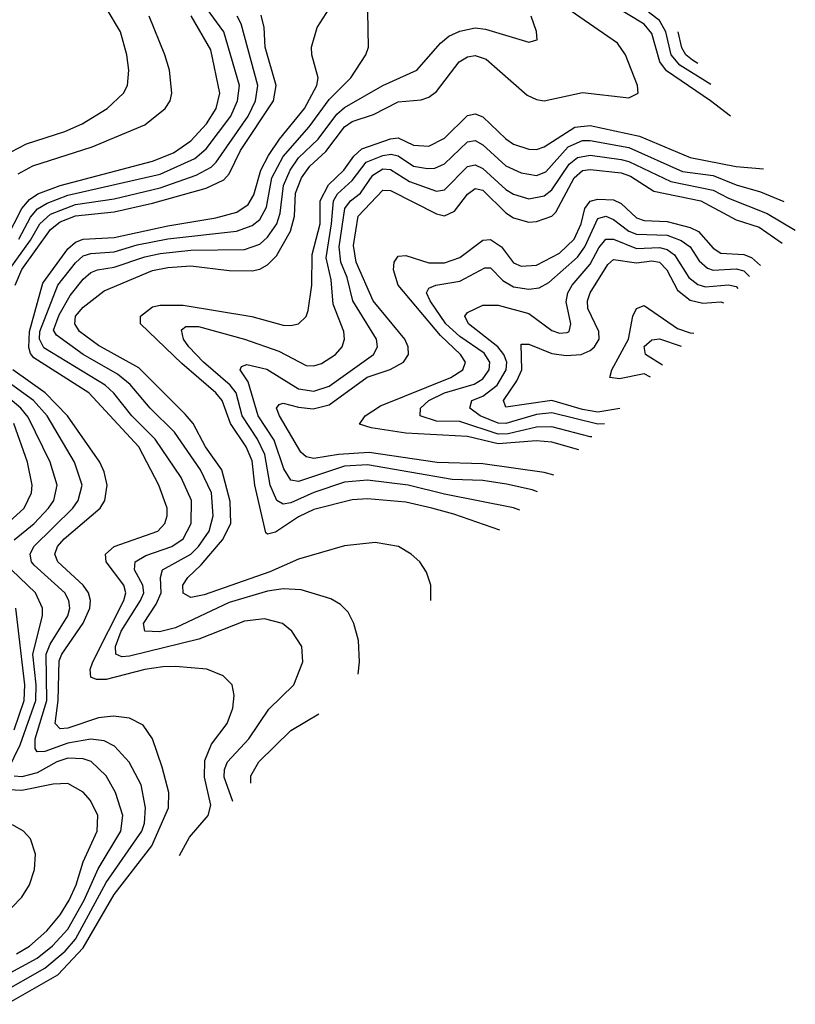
# Model space of a CAD drawing. Header units: inches. Extents: x 1308407 to 1441228, y 959628 to 1036311.
# Tile 546 of 656: x 1425024 to 1427044, y 975059 to 977621. Entities that reach past the tile are written whole.
import ezdxf

# ---------------------------------------------------------------- set-up
doc = ezdxf.new("R2010")
doc.units = ezdxf.units.IN
doc.header["$MEASUREMENT"] = 0
doc.layers.add('B4927', color=7, linetype='Continuous')

msp = doc.modelspace()

# ---------------------------------------------------------------- linework, layer by layer
at = {"layer": 'B4927', "color": 5}
for points, elevation in [([(1425579, 975586.6), (1425556.9, 975650), (1425557.9, 975670), (1425565.4, 975690), (1425620.9, 975750), (1425672.9, 975827.1), (1425738, 975890), (1425762, 975950), (1425758.9, 975990), (1425732.8, 976030), (1425708.3, 976050), (1425662.2, 976062.2), (1425610, 976056.1), (1425491, 976009), (1425310, 975965.1), (1425290, 975963.2), (1425275, 975970), (1425273.7, 975990), (1425288.7, 976030), (1425339.3, 976110), (1425347.4, 976130), (1425345.3, 976150), (1425323.2, 976190), (1425325.4, 976210), (1425353.1, 976226.9), (1425420.7, 976250), (1425450, 976270), (1425470.8, 976310), (1425471.4, 976370), (1425444.9, 976430), (1425376.8, 976530), (1425316.7, 976590), (1425269.3, 976649.3), (1425247.2, 976670), (1425087, 976767), (1425075.8, 976790), (1425076.8, 976810), (1425123.6, 976930), (1425170, 976988.4), (1425190, 977006.7), (1425210, 977012.6), (1425270, 977017.5), (1425330, 977035.2), (1425410, 977050.9), (1425588.9, 977071.1), (1425630, 977085.4), (1425650, 977101.5), (1425666.7, 977133.3), (1425680.8, 977210), (1425710, 977264.8), (1425778, 977342), (1425830, 977413.6), (1425886.4, 977470), (1425926, 977530), (1425932.2, 977550), (1425929.6, 977690)], 2660), ([(1426094.6, 976110.2), (1426095, 976150), (1426083.5, 976183.5), (1426065.8, 976210), (1426043.5, 976230), (1426010.9, 976250), (1425950, 976260.6), (1425870, 976251.8), (1425750, 976217.1), (1425675.7, 976184.3), (1425504.4, 976124.4), (1425470, 976117.4), (1425450, 976128.9), (1425449.6, 976150), (1425461.8, 976170), (1425497, 976203), (1425552.3, 976267.7), (1425574.4, 976310), (1425572.4, 976367.6), (1425550.4, 976450), (1425507.9, 976510), (1425475.9, 976570), (1425455.1, 976595.1), (1425334.9, 976714.9), (1425230, 976773.5), (1425179.8, 976810), (1425167.6, 976830), (1425169.7, 976850), (1425190, 976872.9), (1425244.4, 976915.6), (1425370, 976968.2), (1425410, 976976.3), (1425470, 976980.8), (1425570, 976968.4), (1425630, 976967.4), (1425650, 976972), (1425670, 976983.7), (1425693, 977007), (1425729.5, 977070.5), (1425740.1, 977110), (1425742.3, 977170), (1425758.1, 977210), (1425779.6, 977240.4), (1425821.6, 977278.4), (1425870, 977342), (1425890, 977356.4), (1425945.2, 977374.8), (1426010, 977407.7), (1426070, 977412.5), (1426090, 977419.3), (1426110, 977434.1), (1426168.8, 977511.2), (1426190, 977524.4), (1426210, 977527.6), (1426238.6, 977518.6), (1426345.2, 977425.2), (1426370, 977413.3), (1426389.8, 977409.8), (1426490, 977431.3), (1426610, 977417.9), (1426634.4, 977430), (1426632.7, 977450), (1426601.8, 977530), (1426580.4, 977560.4), (1426420.9, 977670)], 2620), ([(1426875.3, 977370.2), (1426823, 977410), (1426708.4, 977488.4), (1426691.3, 977511.3), (1426670, 977585), (1426649.8, 977609.8), (1426562.5, 977662.5)], 2580), ([(1424990, 977051.7), (1425029.8, 977130), (1425050, 977153.5), (1425071.8, 977168.2), (1425130, 977189.4), (1425370, 977253), (1425425, 977275), (1425470, 977306.1), (1425510.5, 977350), (1425536.3, 977390), (1425545.6, 977430), (1425522.4, 977542.4), (1425471.1, 977631.1)], 2780), ([(1425002.4, 977277.6), (1425041.8, 977298.2), (1425142.2, 977330), (1425187.1, 977350), (1425252.5, 977390), (1425295, 977430), (1425305, 977450), (1425308.4, 977490), (1425303.2, 977530), (1425286.5, 977590), (1425250, 977651.6)], 2840), ([(1425012.4, 976930), (1425030, 976970.8), (1425104.9, 977075.1), (1425130, 977095.2), (1425170, 977111.1), (1425270, 977121.5), (1425370, 977143.4), (1425510, 977182.9), (1425555.7, 977204.3), (1425570, 977220.1), (1425599.4, 977280.6), (1425685.4, 977410), (1425692.5, 977450), (1425663.3, 977550), (1425660.5, 977600.5), (1425653, 977633)], 2720), ([(1425022, 977050), (1425052.9, 977107.1), (1425070.8, 977129.2), (1425096.1, 977143.9), (1425150, 977164.6), (1425390, 977219.6), (1425480, 977260), (1425510, 977285.5), (1425574.4, 977370), (1425591.8, 977410), (1425596.3, 977450), (1425555.5, 977590), (1425511.2, 977651.2)], 2760), ([(1425440.8, 975446.3), (1425466.3, 975493.7), (1425515.4, 975550), (1425522.5, 975577.5), (1425505.4, 975650), (1425506.5, 975693.5), (1425523.7, 975736.3), (1425564.6, 975790), (1425579.3, 975830), (1425582.9, 975862.9), (1425577.8, 975890), (1425554.1, 975914.1), (1425511.3, 975931.3), (1425430, 975938.4), (1425397.1, 975937.1), (1425350, 975930.2), (1425250, 975904.5), (1425224.1, 975904.1), (1425209.5, 975910), (1425208.1, 975930), (1425215.2, 975950), (1425295.3, 976110), (1425300.9, 976130), (1425295.6, 976150), (1425249.6, 976210), (1425247.7, 976230), (1425270, 976250.3), (1425384, 976290), (1425402, 976310), (1425408.4, 976330), (1425408.1, 976350), (1425386.7, 976410), (1425335, 976510), (1425204.8, 976650), (1425061.6, 976741.6), (1425052.3, 976752.3), (1425048.2, 976768.2), (1425050, 976810), (1425084.5, 976935.5), (1425150, 977025.1), (1425170, 977042.5), (1425190, 977050.2), (1425270, 977054.4), (1425410, 977084.7), (1425534.7, 977105.3), (1425590, 977120.5), (1425619.6, 977140.4), (1425634.4, 977165.6), (1425652.5, 977230), (1425672.4, 977267.6), (1425700.6, 977310), (1425765.9, 977390), (1425798.2, 977450), (1425801.8, 977470), (1425784.8, 977530), (1425784.5, 977550), (1425799.1, 977600.9), (1425830, 977649.2)], 2680), ([(1426823.7, 977452.9), (1426742.9, 977502.9), (1426720.3, 977530), (1426707, 977590), (1426690, 977619.2), (1426661.1, 977641.1)], 2560), ([(1424996.7, 976970), (1425052.7, 977047.3), (1425077.3, 977090), (1425104.9, 977115.1), (1425170, 977140.3), (1425270, 977155.2), (1425390, 977183.3), (1425483.6, 977216.4), (1425523, 977237), (1425536.3, 977250), (1425619.6, 977370), (1425638.2, 977410), (1425644.4, 977450), (1425601.2, 977610), (1425590.5, 977630.5)], 2740), ([(1425020.2, 977219.8), (1425058.7, 977241.3), (1425212.8, 977290), (1425350, 977348), (1425403.6, 977390), (1425415.8, 977410), (1425420.9, 977430), (1425414.1, 977490), (1425402.5, 977530), (1425361.2, 977630)], 2820), ([(1425905.4, 975918), (1425909.1, 975950), (1425906.2, 976006.1), (1425894.4, 976050), (1425879.2, 976079.2), (1425859.6, 976099.6), (1425834.5, 976114.5), (1425757.4, 976137.4), (1425710, 976140.5), (1425670, 976134.5), (1425570, 976104.4), (1425430, 976038.8), (1425388.7, 976028.7), (1425349.9, 976030), (1425347.2, 976050), (1425379.7, 976100.3), (1425392.5, 976130), (1425390.9, 976170), (1425396.4, 976190), (1425470, 976230.6), (1425490, 976250), (1425517.8, 976290), (1425528.1, 976330), (1425523.5, 976390), (1425495.5, 976450), (1425427.5, 976547.5), (1425364.3, 976610), (1425312.2, 976672.2), (1425279, 976699), (1425189.8, 976749.8), (1425120.4, 976800.4), (1425112.9, 976812.9), (1425127.2, 976852.8), (1425156.3, 976903.7), (1425190, 976946.4), (1425210, 976963.7), (1425226.6, 976970), (1425270, 976977.4), (1425350, 977004), (1425390, 977012.4), (1425470, 977021.4), (1425610, 977023.1), (1425650, 977036.9), (1425670, 977055), (1425694.2, 977090), (1425702.7, 977117.3), (1425710.9, 977190), (1425728.4, 977230), (1425750, 977261.6), (1425801.9, 977310), (1425850, 977375.2), (1425870, 977392.6), (1425970, 977450.1), (1426058.7, 977490), (1426119.6, 977560.4), (1426141.9, 977578.1), (1426170, 977591.3), (1426210, 977599.7), (1426236.9, 977596.9), (1426350, 977562.4), (1426371.3, 977568.7), (1426369.6, 977590.3), (1426356.4, 977630)], 2640), ([(1426789.7, 977507.4), (1426775.7, 977515.7), (1426758.9, 977530), (1426747.9, 977547.9), (1426738.5, 977589.4)], 2540), ([(1426274.6, 976292.9), (1426154.9, 976334.9), (1426097.8, 976350), (1426030, 976365.4), (1425930, 976374.8), (1425890, 976372), (1425790, 976346.8), (1425750, 976327.7), (1425690, 976287.5), (1425670, 976282.6), (1425665.6, 976285.6), (1425636.9, 976410), (1425630, 976473.5), (1425614.2, 976510), (1425573.2, 976570), (1425551.6, 976630), (1425534.9, 976650), (1425446.7, 976726.7), (1425339, 976830), (1425338.8, 976850), (1425370, 976874.3), (1425390, 976878.6), (1425450, 976878.2), (1425628.5, 976848.5), (1425710, 976826.7), (1425730, 976825.1), (1425750, 976830.1), (1425770, 976849.2), (1425775.7, 976864.3), (1425785, 976930), (1425785.8, 977010), (1425806.3, 977090), (1425807, 977150), (1425828.5, 977191.5), (1425868.7, 977230), (1425894, 977266), (1425915.1, 977284.9), (1425990, 977310.8), (1426010, 977313.5), (1426050, 977294.5), (1426090, 977292), (1426130, 977312.7), (1426190, 977371.9), (1426210, 977376.3), (1426230, 977368.6), (1426290, 977310.8), (1426310, 977297.7), (1426350, 977284.5), (1426370, 977283.6), (1426390, 977290.1), (1426470, 977341.2), (1426510, 977345.7), (1426638.1, 977318.1), (1426770, 977262.8), (1426890, 977238.8), (1426961, 977232.9)], 2580), ([(1426326.2, 976345.3), (1426310, 976351.2), (1426130, 976386.1), (1426036.1, 976410), (1425930, 976423.1), (1425870, 976417.5), (1425790, 976391), (1425730, 976363.8), (1425710, 976360.7), (1425694.1, 976370), (1425676.9, 976410), (1425663, 976490), (1425643.4, 976530), (1425603.5, 976590), (1425587.6, 976650), (1425572.6, 976670), (1425503.3, 976730), (1425464.9, 976770), (1425450.8, 976790), (1425445.6, 976814.4), (1425456.8, 976823.2), (1425490, 976823.1), (1425610, 976790), (1425698.8, 976758.8), (1425770, 976721.7), (1425790, 976720.5), (1425810, 976726.2), (1425846.3, 976750), (1425863.6, 976770), (1425870.3, 976790), (1425868.4, 976810), (1425840.6, 976880.6), (1425835.6, 976944.4), (1425821.9, 977001.9), (1425836.5, 977090), (1425841.1, 977150), (1425851.7, 977168.3), (1425890, 977202.3), (1425926.3, 977250), (1425970, 977268.2), (1425991.6, 977271.6), (1426010, 977266.5), (1426050, 977240.2), (1426086.3, 977233.7), (1426104.8, 977235.2), (1426130, 977246.1), (1426190, 977303.3), (1426210, 977306.6), (1426230, 977295.2), (1426290, 977240.9), (1426330, 977222.6), (1426370, 977215.7), (1426394.6, 977225.4), (1426452.6, 977290), (1426490, 977306.7), (1426510, 977306.6), (1426610, 977288.4), (1426750, 977226.1), (1426830, 977215.6), (1426890, 977191.3), (1426953.4, 977173.4), (1427013.8, 977148.3)], 2560), ([(1426372.7, 976392.5), (1426358.2, 976398.2), (1426292.2, 976412.2), (1426230, 976422.1), (1426150, 976424.9), (1425930, 976462.5), (1425870, 976459.4), (1425750, 976419.4), (1425730, 976423), (1425712.5, 976452.5), (1425687.2, 976527.2), (1425644.9, 976590), (1425619, 976679), (1425598.8, 976710), (1425601.5, 976718.5), (1425616, 976724), (1425668.2, 976711.8), (1425750, 976660.5), (1425790, 976654.4), (1425830, 976667.4), (1425945.2, 976750), (1425956.1, 976770), (1425953.4, 976790), (1425891.5, 976890), (1425877.2, 976950), (1425860.6, 976990), (1425856.4, 977030), (1425870.6, 977130), (1425885.4, 977150), (1425911.8, 977170), (1425943.5, 977216.5), (1425970, 977232.9), (1425990, 977231.3), (1426039.7, 977199.7), (1426110, 977175), (1426130, 977178.6), (1426190, 977238.8), (1426210, 977243.3), (1426230, 977233.9), (1426290, 977179.3), (1426310, 977167), (1426350, 977155.3), (1426390, 977163), (1426410, 977178.2), (1426454.9, 977245.1), (1426477, 977263), (1426510, 977268.8), (1426590, 977257.7), (1426610, 977252.2), (1426719.8, 977199.8), (1426830, 977177.2), (1426870, 977156.6), (1426970, 977117.1), (1427043.7, 977073.8)], 2540), ([(1426415.4, 976435.9), (1426390, 976443), (1426230, 976465.7), (1426111.3, 976468.7), (1425934.7, 976494.7), (1425854.6, 976490), (1425790, 976479.4), (1425770, 976483.3), (1425756, 976496), (1425701.2, 976590), (1425692.7, 976610), (1425700.3, 976619.7), (1425710, 976623.1), (1425750, 976612.6), (1425788.9, 976608.9), (1425830, 976618.8), (1425928.9, 976691.1), (1425989.2, 976710.8), (1426023.7, 976730), (1426036.9, 976750), (1426035.8, 976770), (1426027.2, 976790), (1425944.3, 976890), (1425900.5, 976990), (1425893.2, 977033.2), (1425905.6, 977110), (1425970, 977177.2), (1425990, 977176.8), (1426110, 977115.7), (1426130, 977111), (1426156.7, 977123.3), (1426190, 977167.1), (1426210, 977182.3), (1426230, 977177.6), (1426290, 977118.4), (1426310, 977105.7), (1426350, 977094.7), (1426370, 977096.1), (1426410, 977109.5), (1426420, 977119.9), (1426468, 977210), (1426490, 977228.5), (1426510, 977231), (1426590, 977223.1), (1426614.4, 977214.4), (1426675.3, 977175.3), (1426797.5, 977150), (1426890, 977100.3), (1426950, 977081.2), (1427009.8, 977039.4)], 2520), ([(1426480.4, 976501.8), (1426410, 976522.1), (1426370, 976525.4), (1426270, 976517.4), (1426190, 976536.9), (1426030, 976545.3), (1425939.1, 976559.1), (1425909, 976569), (1425924, 976590), (1425964, 976616), (1426146.7, 976690), (1426178.5, 976710), (1426185.3, 976730), (1426171.8, 976750), (1426119.7, 976799.7), (1426010.2, 976930), (1425997.5, 976970), (1425999.1, 976990), (1426010, 977005.9), (1426030, 977007.2), (1426090, 976988.6), (1426130, 976988.9), (1426170, 977002.5), (1426230, 977047.1), (1426250, 977049.2), (1426279.1, 977030), (1426310, 976988.8), (1426330, 976979.6), (1426370, 976982.8), (1426430, 977013.5), (1426468.2, 977050), (1426485.8, 977090), (1426496.1, 977130), (1426510, 977149.2), (1426530, 977154.3), (1426570, 977152.4), (1426590, 977142.9), (1426630, 977105.4), (1426650, 977098.7), (1426710, 977095.7), (1426770, 977080.6), (1426791.7, 977070), (1426830, 977026.6), (1426850, 977013.9), (1426910, 977010.5), (1426930, 977002.2), (1426953, 976981.7)], 2480), ([(1426513.9, 976535.8), (1426510, 976536.1), (1426410, 976561.6), (1426370, 976560.6), (1426296.5, 976543.5), (1426270, 976542.7), (1426170, 976575.3), (1426110, 976576.5), (1426067, 976590), (1426068, 976610), (1426089.9, 976630), (1426130, 976650.2), (1426207.2, 976672.8), (1426230, 976686.2), (1426246.9, 976710), (1426248.8, 976730), (1426233.8, 976753.8), (1426170, 976797.2), (1426134.1, 976830), (1426092.7, 976890), (1426083.2, 976910), (1426090, 976922.2), (1426107.8, 976930), (1426170, 976940.4), (1426235.6, 976975.6), (1426250, 976975.1), (1426282.4, 976942.4), (1426310, 976925.9), (1426350, 976919.6), (1426377, 976923.1), (1426402.3, 976937.7), (1426476.6, 977003.4), (1426495.8, 977030), (1426530, 977103.7), (1426550, 977110.3), (1426570, 977101.5), (1426610, 977071.3), (1426630, 977063.1), (1426710, 977060.2), (1426746.9, 977046.9), (1426770.1, 977030), (1426793.4, 976993.4), (1426814.9, 976974.9), (1426830, 976969.4), (1426890, 976972.6), (1426910, 976967.6), (1426924.7, 976952.9)], 2460), ([(1426547.1, 976569.6), (1426530, 976568.8), (1426410, 976597.9), (1426370, 976593.8), (1426290, 976570.8), (1426270, 976571.1), (1426223, 976590), (1426196.7, 976610), (1426201.9, 976630), (1426230, 976641.7), (1426267.5, 976670), (1426291.3, 976710), (1426292.5, 976730), (1426285.2, 976750), (1426269.5, 976770), (1426193.2, 976830), (1426183.6, 976850), (1426190, 976859.3), (1426230, 976878.7), (1426270, 976878.3), (1426350, 976856.9), (1426410, 976812.7), (1426430, 976805.8), (1426450, 976806.9), (1426454.6, 976810), (1426459, 976830), (1426447.4, 976887.4), (1426451.7, 976910), (1426462.8, 976930), (1426510, 976985.2), (1426532.3, 977027.7), (1426550, 977050.1), (1426570, 977050.3), (1426630, 977025.6), (1426690, 977028.6), (1426710, 977023.1), (1426729.6, 977009.6), (1426766.6, 976950), (1426790, 976931.7), (1426810, 976926.4), (1426870, 976930.9), (1426890, 976926.9), (1426894.3, 976922.1)], 2440), ([(1426586.6, 976609.7), (1426530, 976599.6), (1426490, 976606.7), (1426410, 976630.5), (1426290, 976612.9), (1426284.1, 976630), (1426318.7, 976681.3), (1426331.6, 976710), (1426330, 976776.5), (1426350, 976777.1), (1426410, 976752.9), (1426447.3, 976747.3), (1426486.6, 976750), (1426510, 976760.7), (1426521.1, 976770), (1426532.9, 976790), (1426532.3, 976810), (1426503.5, 976870), (1426502.8, 976890), (1426509.9, 976910), (1426555.8, 976984.2), (1426570, 976997), (1426630, 976988.7), (1426670, 976993.5), (1426690, 976990), (1426709, 976970), (1426737.1, 976917.1), (1426770, 976891.1), (1426803.3, 976883.3), (1426850, 976887), (1426856.9, 976884.2)], 2420), ([(1426666.9, 976691.2), (1426650, 976699.3), (1426586.4, 976686.4), (1426561.1, 976690), (1426566.4, 976710), (1426609.2, 976790), (1426620.4, 976850), (1426630, 976869.4), (1426650, 976877.8), (1426737.4, 976817.3), (1426770, 976806), (1426779.2, 976805.2)], 2380), ([(1426697.7, 976722.5), (1426653.7, 976750), (1426650, 976770.6), (1426670, 976788.5), (1426690, 976790.7), (1426746.2, 976771.7)], 2360), ([(1424990, 975059), (1425124.1, 975135.9), (1425190, 975205.8), (1425270, 975344.6), (1425368.4, 975471.6), (1425411.7, 975570), (1425412.7, 975610), (1425395.8, 975675.8), (1425369.9, 975749.9), (1425345.8, 975785.8), (1425310, 975803.4), (1425268.9, 975808.9), (1425230, 975804.5), (1425150, 975777.4), (1425130, 975775.6), (1425116.6, 975790), (1425124.2, 975850), (1425126.8, 975953.2), (1425133.8, 975970), (1425190, 976051), (1425207.1, 976090), (1425209.2, 976110), (1425203.6, 976130), (1425189.9, 976150), (1425123.5, 976210), (1425116.2, 976230), (1425122.6, 976250), (1425140.5, 976270), (1425234.1, 976350), (1425246.2, 976370), (1425252, 976410), (1425244.6, 976444.6), (1425232.8, 976470), (1425148.9, 976590), (1425090.5, 976650), (1425006.6, 976710)], 2720), ([(1424970, 975085.7), (1425090, 975152.7), (1425143.1, 975196.9), (1425170, 975228.3), (1425250, 975375.8), (1425342.4, 975510), (1425349.2, 975530), (1425352, 975570), (1425340.8, 975630), (1425309.2, 975689.2), (1425271, 975731), (1425244.4, 975744.4), (1425210, 975749.2), (1425150, 975738.7), (1425090, 975717.1), (1425070, 975716), (1425064.6, 975724.6), (1425065.1, 975750), (1425095.3, 975850), (1425093.3, 975970), (1425103.7, 975996.3), (1425149.6, 976070), (1425154.6, 976090), (1425152.5, 976110), (1425141.7, 976130), (1425062, 976202), (1425055, 976210), (1425051.3, 976230), (1425061.4, 976250), (1425163.1, 976350), (1425177, 976370), (1425186.8, 976410), (1425167.4, 976470), (1425096.3, 976590), (1425060.2, 976630), (1424985, 976685)], 2740), ([(1425010, 976267.9), (1425062.1, 976310), (1425099.6, 976350), (1425113.1, 976370), (1425122.2, 976410), (1425104.1, 976470), (1425046.8, 976586.8), (1425027.2, 976610), (1424970, 976657.6)], 2760), ([(1424947.8, 976270), (1425036.2, 976350), (1425055.4, 976390), (1425056.7, 976410), (1425044.8, 976470), (1425009, 976570)], 2780), ([(1424994.8, 975670), (1425026, 975734), (1425066.3, 975850), (1425067.5, 975890), (1425059.1, 975970), (1425083.6, 976070), (1425084.2, 976090), (1425065.2, 976130), (1425003.2, 976190)], 2760), ([(1425010, 975773.4), (1425035.7, 975850), (1425037.6, 975890), (1425014.4, 976090)], 2780), ([(1425626.6, 975634.9), (1425626.3, 975653.7), (1425647.1, 975690), (1425730, 975771.8), (1425803.5, 975814.6)], 2640), ([(1424990, 975136), (1425070, 975179.5), (1425110, 975210.8), (1425150, 975254.7), (1425192.2, 975330), (1425228.8, 975411.2), (1425288, 975510), (1425293.3, 975550), (1425274, 975610), (1425250, 975653.2), (1425210.6, 975690.6), (1425190, 975698.2), (1425150, 975699.3), (1425121, 975690), (1425070, 975661.4), (1425030, 975650.8), (1425010, 975653.1)], 2760), ([(1425015.9, 975190), (1425050, 975210.3), (1425095.5, 975250), (1425130, 975291.9), (1425153.5, 975330), (1425171.6, 975370), (1425190.1, 975429.9), (1425226.2, 975510), (1425227.5, 975550), (1425209.1, 975589.1), (1425190, 975611.5), (1425150, 975633.3), (1425111.7, 975631.7), (1425030, 975615.8), (1424978.4, 975618.4)], 2780), ([(1425003, 975310), (1425030, 975338.1), (1425049.9, 975370), (1425063, 975410), (1425065.7, 975450), (1425052.6, 975490), (1425034.7, 975510), (1425005.9, 975525.9)], 2820)]:
    msp.add_lwpolyline(points, dxfattribs=dict(at, elevation=elevation))

doc.saveas('drawing.dxf')
